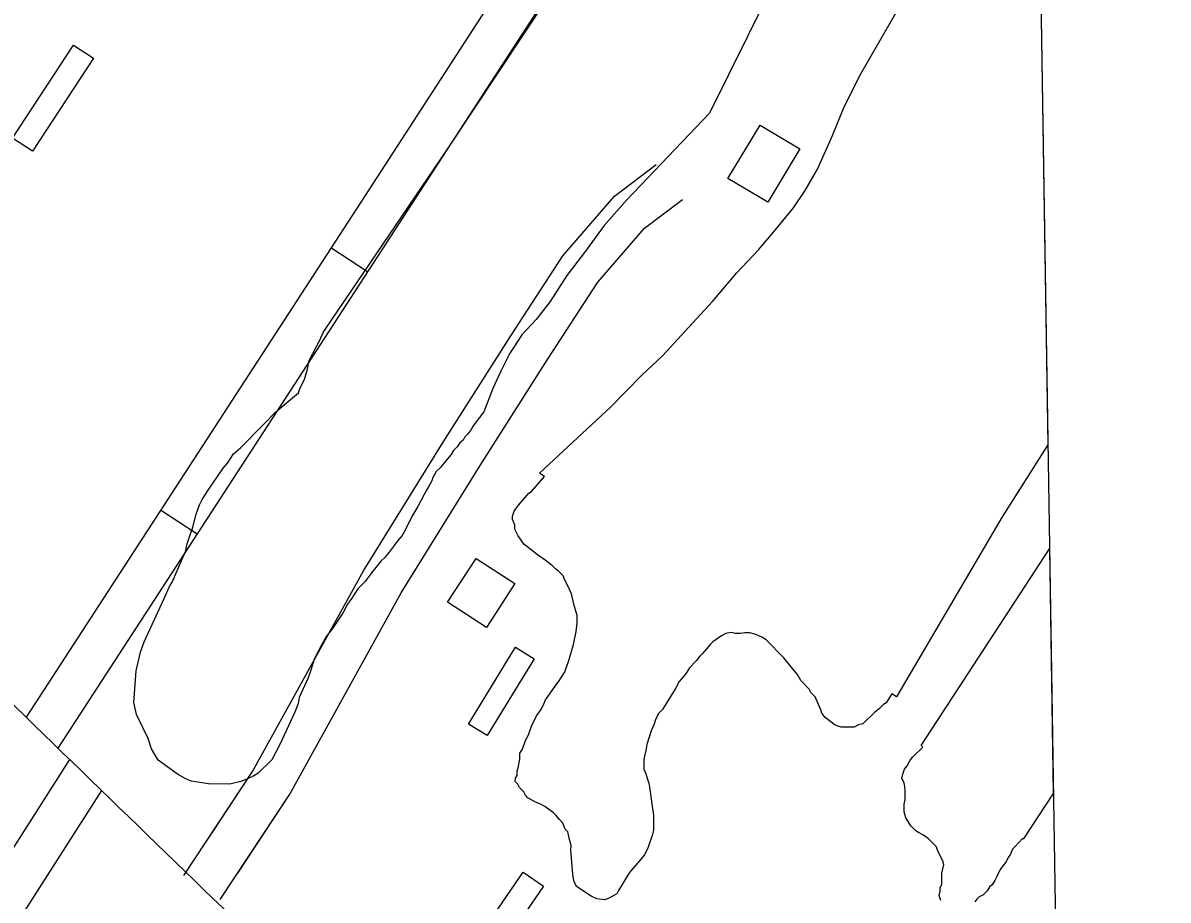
# Model space of a CAD drawing. Extents: x 3823584 to 3861785, y 301729 to 327625.
# Drawn here: x 3858898 to 3859686, y 312550 to 313153 of the extents above; entities that cross this region are included whole.
import ezdxf

# ---------------------------------------------------------------- set-up
doc = ezdxf.new("R2010")
doc.units = 0
for name, color, linetype in [('V-BLDG-OTLN', 7, 'Continuous'), ('V-GRID-FRAM', 7, 'Continuous'), ('V-ROAD-CNTR', 7, 'Continuous'), ('V-SITE-VEGE', 7, 'Continuous')]:
    doc.layers.add(name, color=color, linetype=linetype)

msp = doc.modelspace()

# ---------------------------------------------------------------- linework, layer by layer
at = {"layer": 'V-BLDG-OTLN'}
for points in [[(3858946.73, 313128.91), (3858904.81, 313065.05), (3858891.13, 313074.03), (3858933.06, 313137.89)], [(3859432.33, 313066.58), (3859410.28, 313029.85), (3859382.94, 313046.27), (3859405, 313082.99)], [(3859190.2, 312754.71), (3859209.81, 312784.89), (3859236.49, 312767.55), (3859216.87, 312737.37)], [(3859204.53, 312670.97), (3859236.97, 312723.78), (3859249.77, 312715.92), (3859217.33, 312663.11)], [(3859197.74, 312504.25), (3859242.25, 312569.13), (3859256.25, 312559.53), (3859211.74, 312494.65)]]:
    msp.add_lwpolyline(points, close=True, dxfattribs=at)
at = {"layer": 'V-GRID-FRAM'}
msp.add_lwpolyline([(3827552.18, 325335.99), (3859397.29, 325827), (3859685.54, 307646.85), (3827824.57, 307155.59), (3827552.18, 325335.99)], dxfattribs=at)
at = {"layer": 'V-ROAD-CNTR'}
for p, q in [((3859135.2, 312982.14), (3859110.04, 312998.49)), ((3859017.95, 312801.66), (3858992.79, 312818.01))]:
    msp.add_line(p, q, dxfattribs=at)
for points in [[(3859585.69, 313732.19), (3859133.49, 313034.57), (3858900.39, 312675.77)], [(3859586.57, 313676.92), (3858922.3, 312654.43)], [(3859008.81, 312566.77), (3859056.17, 312638.28), (3859132.4, 312776.35), (3859187.1, 312864.8), (3859233.64, 312937.99), (3859269.48, 312993.04), (3859305, 313034.16), (3859333.49, 313055.76)], [(3859028.27, 312596.14), (3859056.17, 312638.28), (3859132.4, 312776.35), (3859187.1, 312864.8), (3859233.64, 312937.99), (3859269.48, 312993.04), (3859305, 313034.16), (3859333.49, 313055.76)], [(3859033.82, 312550.21), (3859081.85, 312622.72), (3859158.3, 312761.2), (3859212.52, 312848.86), (3859258.87, 312921.76), (3859293.51, 312974.97), (3859325.64, 313012.16), (3859351.61, 313031.85)], [(3859045.91, 312568.46), (3859081.85, 312622.72), (3859158.3, 312761.2), (3859212.52, 312848.86), (3859258.87, 312921.76), (3859293.51, 312974.97), (3859325.64, 313012.16), (3859351.61, 313031.85)], [(3858930.25, 312646.69), (3858861.3, 312538.64), (3858422.97, 311864.09), (3858267.15, 311629.12)], [(3858952.21, 312625.33), (3858886.52, 312522.4), (3858448.05, 311847.62), (3858289.27, 311608.2)]]:
    msp.add_lwpolyline(points, dxfattribs=at)
msp.add_spline([(3854116.13, 316942.4), (3854169.42, 316931.52), (3854298.84, 316901.82), (3854437.58, 316854.58), (3854560.47, 316798.18), (3854671.19, 316730.15), (3854747.11, 316675.95), (3854806.61, 316630.04), (3854875.81, 316567.34), (3854972.81, 316478.01), (3855148.5, 316306.83), (3855485, 315981.59), (3856075.1, 315410.1), (3856623.47, 314884.78), (3857154.48, 314370.37), (3857470.65, 314060.55), (3857747.38, 313795.59), (3858247.58, 313313.32), (3858629.53, 312940.33), (3859041.83, 312538.5), (3859429.79, 312165.72), (3859613.32, 311989.18)], degree=3, dxfattribs=at)
at = {"layer": 'V-SITE-VEGE'}
for p, q in [((3859595.84, 313304.28), (3859602.83, 312863.08)), ((3859443.61, 313239.77), (3859370.29, 313091.21)), ((3859474.52, 313118.68), (3859536.28, 313226.1)), ((3859190.25, 313066.38), (3859274.11, 313193.23)), ((3859462.91, 313095.52), (3859474.52, 313118.68)), ((3859454.92, 313075.91), (3859462.91, 313095.52)), ((3859370.29, 313091.21), (3859313.48, 313031.54)), ((3859444.51, 313052.73), (3859454.92, 313075.91)), ((3859106, 312942.42), (3859190.25, 313066.38)), ((3859435.98, 313037.9), (3859444.51, 313052.73)), ((3859428.08, 313026.05), (3859435.98, 313037.9)), ((3859313.48, 313031.54), (3859297.75, 313013.8)), ((3859415.36, 313010.66), (3859428.08, 313026.05)), ((3859297.75, 313013.8), (3859284.4, 312995.43)), ((3859403.86, 312997.06), (3859415.36, 313010.66)), ((3859284.4, 312995.43), (3859272.27, 312979.45)), ((3859388.75, 312981.11), (3859403.86, 312997.06)), ((3859272.27, 312979.45), (3859260.72, 312961.67)), ((3859372.4, 312961.59), (3859388.75, 312981.11)), ((3859260.72, 312961.67), (3859251.02, 312949.23)), ((3859356.07, 312943.86), (3859372.4, 312961.59)), ((3859251.02, 312949.23), (3859241.35, 312938.6)), ((3859102.27, 312935.02), (3859104.68, 312940.29)), ((3859104.68, 312940.29), (3859106, 312942.42)), ((3859241.35, 312938.6), (3859232.84, 312925.55)), ((3859337.93, 312924.35), (3859356.07, 312943.86)), ((3859095.04, 312920.98), (3859102.27, 312935.02)), ((3859232.84, 312925.55), (3859226.73, 312913.68)), ((3859323.45, 312910.78), (3859337.93, 312924.35)), ((3859091.95, 312908.07), (3859093.8, 312915.11)), ((3859093.8, 312915.11), (3859095.04, 312920.98)), ((3859088.94, 312902.22), (3859091.95, 312908.07)), ((3859226.73, 312913.68), (3859221.22, 312901.8)), ((3859302.29, 312888.93), (3859323.45, 312910.78)), ((3859076.43, 312889.42), (3859087.72, 312898.7)), ((3859087.72, 312898.7), (3859088.94, 312902.22)), ((3859221.22, 312901.8), (3859215.06, 312885.74)), ((3859063.93, 312877.2), (3859071.68, 312885.35)), ((3859071.68, 312885.35), (3859076.43, 312889.42)), ((3859215.06, 312885.74), (3859209.18, 312877.84)), ((3859253.4, 312843.5), (3859302.29, 312888.93)), ((3859047.85, 312860.91), (3859063.93, 312877.2)), ((3859207.51, 312875.53), (3859206.3, 312873.19)), ((3859209.18, 312877.84), (3859207.51, 312875.53)), ((3859202.13, 312868.53), (3859200.93, 312866.19)), ((3859203.92, 312870.28), (3859202.13, 312868.53)), ((3859206.3, 312873.19), (3859203.92, 312870.28)), ((3859043.09, 312856.85), (3859047.85, 312860.91)), ((3859194.37, 312859.21), (3859192.57, 312856.29)), ((3859196.75, 312861.54), (3859194.37, 312859.21)), ((3859198.55, 312864.46), (3859196.75, 312861.54)), ((3859200.93, 312866.19), (3859198.55, 312864.46)), ((3859602.83, 312863.08), (3859571.37, 312813.6)), ((3859038.9, 312850.42), (3859043.09, 312856.85)), ((3859192.57, 312856.29), (3859186.6, 312849.29)), ((3859025.73, 312831.74), (3859035.92, 312846.93)), ((3859035.92, 312846.93), (3859038.9, 312850.42)), ((3859182.43, 312844.64), (3859180.03, 312840.54)), ((3859185.41, 312847.54), (3859182.43, 312844.64)), ((3859186.6, 312849.29), (3859185.41, 312847.54)), ((3859256.85, 312841.34), (3859253.4, 312843.5)), ((3859179.41, 312838.2), (3859177.01, 312834.1)), ((3859180.03, 312840.54), (3859179.41, 312838.2)), ((3859247.9, 312830.85), (3859256.85, 312841.34)), ((3859021.54, 312825.32), (3859025.73, 312831.74)), ((3859174.01, 312828.84), (3859169.79, 312820.65)), ((3859175.81, 312831.76), (3859174.01, 312828.84)), ((3859177.01, 312834.1), (3859175.81, 312831.76)), ((3859241.95, 312825.03), (3859246.13, 312829.69)), ((3859246.13, 312829.69), (3859247.9, 312830.85)), ((3859017.31, 312815.36), (3859019.73, 312821.81)), ((3859019.73, 312821.81), (3859021.54, 312825.32)), ((3859169.79, 312820.65), (3859165.59, 312813.64)), ((3859235.98, 312817.45), (3859238.97, 312821.54)), ((3859238.97, 312821.54), (3859241.95, 312825.03)), ((3859014.84, 312805.39), (3859017.31, 312815.36)), ((3859165.59, 312813.64), (3859161.37, 312804.86)), ((3859234.73, 312811.58), (3859234.76, 312813.93)), ((3859234.76, 312813.93), (3859235.98, 312817.45)), ((3859571.37, 312813.6), (3859498.89, 312689.61)), ((3859013.62, 312802.46), (3859014.84, 312805.39)), ((3859161.37, 312804.86), (3859158.97, 312800.77)), ((3859236.46, 312808.03), (3859234.73, 312811.58)), ((3859236.42, 312805.09), (3859236.46, 312808.03)), ((3859238.72, 312800.35), (3859236.42, 312805.09)), ((3859011.18, 312794.84), (3859013.62, 312802.46)), ((3859155.99, 312797.27), (3859153.59, 312793.77)), ((3859158.97, 312800.77), (3859155.99, 312797.27)), ((3859242.77, 312794.42), (3859238.72, 312800.35)), ((3859000.87, 312768.47), (3859009.94, 312789.55)), ((3859009.94, 312789.55), (3859011.18, 312794.84)), ((3859150.01, 312789.1), (3859147.02, 312785.61)), ((3859153.59, 312793.77), (3859150.01, 312789.1)), ((3859244.52, 312793.22), (3859242.77, 312794.42)), ((3859252.11, 312787.25), (3859244.52, 312793.22)), ((3859587.36, 312765.91), (3859603.97, 312791.58)), ((3859603.97, 312791.58), (3859606.64, 312623.21)), ((3859144.64, 312783.28), (3859138.07, 312775.12)), ((3859147.02, 312785.61), (3859144.64, 312783.28)), ((3859257.36, 312783.66), (3859252.11, 312787.25)), ((3859262.02, 312780.07), (3859257.36, 312783.66)), ((3859138.07, 312775.12), (3859133.29, 312768.7)), ((3859264.35, 312777.69), (3859262.02, 312780.07)), ((3859266.69, 312775.9), (3859264.35, 312777.69)), ((3859269.6, 312772.92), (3859266.69, 312775.9)), ((3859270.74, 312769.97), (3859269.6, 312772.92)), ((3858995.45, 312757.35), (3858999.07, 312765.55)), ((3858999.07, 312765.55), (3859000.87, 312768.47)), ((3859133.29, 312768.7), (3859128.53, 312764.04)), ((3859272.47, 312767), (3859270.74, 312769.97)), ((3859275.33, 312760.49), (3859272.47, 312767)), ((3859515.72, 312656.19), (3859587.36, 312765.91)), ((3858981.56, 312727.5), (3858995.45, 312757.35)), ((3859124.33, 312757.62), (3859121.34, 312753.54)), ((3859128.53, 312764.04), (3859124.33, 312757.62)), ((3859277.02, 312753.41), (3859275.33, 312760.49)), ((3859121.34, 312753.54), (3859118.33, 312747.69)), ((3859279.28, 312745.74), (3859277.02, 312753.41)), ((3859118.33, 312747.69), (3859111.14, 312736.59)), ((3859279.22, 312740.44), (3859279.28, 312745.74)), ((3859111.14, 312736.59), (3859106.96, 312731.34)), ((3859276.7, 312725.76), (3859278.56, 312734.56)), ((3859278.56, 312734.56), (3859279.22, 312740.44)), ((3859381.54, 312733.36), (3859378.58, 312731.63)), ((3859385.08, 312733.91), (3859381.54, 312733.36)), ((3859388.01, 312733.29), (3859385.08, 312733.91)), ((3859391.54, 312733.25), (3859388.01, 312733.29)), ((3859394.49, 312733.8), (3859391.54, 312733.25)), ((3859398.02, 312733.76), (3859394.49, 312733.8)), ((3859402.13, 312732.54), (3859398.02, 312733.76)), ((3858979.13, 312720.47), (3858981.56, 312727.5)), ((3859103.96, 312726.08), (3859098.54, 312715.55)), ((3859106.96, 312731.34), (3859103.96, 312726.08)), ((3859273.62, 312714.61), (3859276.7, 312725.76)), ((3859370.86, 312725.84), (3859365.49, 312719.43)), ((3859372.65, 312727.58), (3859370.86, 312725.84)), ((3859378.58, 312731.63), (3859372.65, 312727.58)), ((3859406.23, 312730.72), (3859402.13, 312732.54)), ((3859409.15, 312728.92), (3859406.23, 312730.72)), ((3859421.36, 312716.42), (3859409.15, 312728.92)), ((3858976.03, 312707.56), (3858979.13, 312720.47)), ((3859363.7, 312717.68), (3859361.32, 312714.77)), ((3859365.49, 312719.43), (3859363.7, 312717.68)), ((3859098.54, 312715.55), (3859096.09, 312707.92)), ((3859271.8, 312709.34), (3859273.62, 312714.61)), ((3859361.32, 312714.77), (3859356.55, 312709.53)), ((3859428.33, 312708.1), (3859421.36, 312716.42)), ((3858974.64, 312688.74), (3858976.03, 312707.56)), ((3859094.27, 312702.65), (3859088.23, 312689.18)), ((3859096.09, 312707.92), (3859094.27, 312702.65)), ((3859266.39, 312699.98), (3859270.59, 312706.41)), ((3859270.59, 312706.41), (3859271.8, 312709.34)), ((3859352.36, 312703.69), (3859349.38, 312700.19)), ((3859354.15, 312706.02), (3859352.36, 312703.69)), ((3859356.55, 312709.53), (3859354.15, 312706.02)), ((3859430.65, 312705.13), (3859428.33, 312708.1)), ((3859432.95, 312700.99), (3859430.65, 312705.13)), ((3859261.01, 312692.39), (3859264.6, 312697.65)), ((3859264.6, 312697.65), (3859266.39, 312699.98)), ((3859346.97, 312695.51), (3859337.97, 312680.91)), ((3859349.38, 312700.19), (3859346.97, 312695.51)), ((3859438.77, 312695.04), (3859432.95, 312700.99)), ((3859439.92, 312692.67), (3859438.77, 312695.04)), ((3858974.6, 312685.8), (3858974.64, 312688.74)), ((3859088.23, 312689.18), (3859087.59, 312685.07)), ((3859256.21, 312684.21), (3859257.42, 312687.73)), ((3859257.42, 312687.73), (3859261.01, 312692.39)), ((3859442.83, 312689.69), (3859439.92, 312692.67)), ((3859446.85, 312680.82), (3859442.83, 312689.69)), ((3859492.83, 312687.34), (3859491.63, 312685.59)), ((3859495.56, 312691.7), (3859492.83, 312687.34)), ((3859498.89, 312689.61), (3859495.56, 312691.7)), ((3858976.27, 312677.54), (3858974.6, 312685.8)), ((3859085.17, 312679.22), (3859074.9, 312656.97)), ((3859087.59, 312685.07), (3859085.17, 312679.22)), ((3859251.41, 312676.61), (3859254.4, 312680.7)), ((3859254.4, 312680.7), (3859256.21, 312684.21)), ((3859337.97, 312680.91), (3859334.99, 312678)), ((3859447.4, 312678.45), (3859446.85, 312680.82)), ((3859449.72, 312675.49), (3859447.4, 312678.45)), ((3859483.9, 312679.21), (3859475.57, 312671.07)), ((3859486.87, 312681.53), (3859483.9, 312679.21)), ((3859489.85, 312684.43), (3859486.87, 312681.53)), ((3859491.63, 312685.59), (3859489.85, 312684.43)), ((3858984.32, 312660.97), (3858976.27, 312677.54)), ((3859247.8, 312669.59), (3859251.41, 312676.61)), ((3859331.96, 312670.38), (3859330.15, 312666.28)), ((3859333.18, 312673.9), (3859331.96, 312670.38)), ((3859334.99, 312678), (3859333.18, 312673.9)), ((3859456.73, 312670.11), (3859449.72, 312675.49)), ((3859472.62, 312670.51), (3859469.66, 312668.78)), ((3859475.57, 312671.07), (3859472.62, 312670.51)), ((3859243.55, 312659.05), (3859245.97, 312664.32)), ((3859245.97, 312664.32), (3859247.8, 312669.59)), ((3859330.15, 312666.28), (3859327.1, 312656.9)), ((3859460.83, 312668.88), (3859456.73, 312670.11)), ((3859469.66, 312668.78), (3859460.83, 312668.88)), ((3858986.59, 312653.88), (3858984.32, 312660.97)), ((3859074.9, 312656.97), (3859069.48, 312646.44)), ((3859241.73, 312653.78), (3859243.55, 312659.05)), ((3859327.1, 312656.9), (3859326.46, 312652.79)), ((3859509.8, 312648.09), (3859516.94, 312655.07)), ((3859516.94, 312655.07), (3859515.72, 312656.19)), ((3858991.21, 312646.17), (3858986.59, 312653.88)), ((3859238.63, 312640.86), (3859239.88, 312646.73)), ((3859239.88, 312646.73), (3859239.93, 312650.85)), ((3859239.93, 312650.85), (3859241.73, 312653.78)), ((3859325.21, 312646.92), (3859325.13, 312639.86)), ((3859326.46, 312652.79), (3859325.21, 312646.92)), ((3859508, 312645.76), (3859509.8, 312648.09)), ((3859004.64, 312636.6), (3858991.21, 312646.17)), ((3859069.48, 312646.44), (3859059.96, 312637.14)), ((3859238.02, 312638.52), (3859238.63, 312640.86)), ((3859325.13, 312639.86), (3859326.28, 312637.49)), ((3859503.19, 312636.4), (3859504.4, 312639.91)), ((3859504.4, 312639.91), (3859506.2, 312642.25)), ((3859506.2, 312642.25), (3859508, 312645.76)), ((3859009.9, 312633.6), (3859004.64, 312636.6)), ((3859013.99, 312631.78), (3859009.9, 312633.6)), ((3859025.74, 312629.88), (3859013.99, 312631.78)), ((3859048.12, 312631.39), (3859040.45, 312629.71)), ((3859052.26, 312633.1), (3859048.12, 312631.39)), ((3859057, 312635.4), (3859052.26, 312633.1)), ((3859059.96, 312637.14), (3859057, 312635.4)), ((3859236.76, 312631.47), (3859236.79, 312633.82)), ((3859238.5, 312629.68), (3859236.76, 312631.47)), ((3859236.79, 312633.82), (3859237.98, 312635.58)), ((3859237.98, 312635.58), (3859238.02, 312638.52)), ((3859326.28, 312637.49), (3859328.56, 312630.4)), ((3859502.56, 312633.46), (3859503.19, 312636.4)), ((3859503.72, 312631.68), (3859502.56, 312633.46)), ((3859504.28, 312629.32), (3859503.72, 312631.68)), ((3859040.45, 312629.71), (3859025.74, 312629.88)), ((3859239.65, 312627.32), (3859238.5, 312629.68)), ((3859242.56, 312624.34), (3859239.65, 312627.32)), ((3859243.71, 312621.97), (3859242.56, 312624.34)), ((3859328.56, 312630.4), (3859329.11, 312627.45)), ((3859329.11, 312627.45), (3859331.83, 312608)), ((3859504.83, 312625.78), (3859504.28, 312629.32)), ((3859504.75, 312618.72), (3859504.83, 312625.78)), ((3859606.64, 312623.21), (3859585.9, 312591.77)), ((3859245.46, 312620.19), (3859243.71, 312621.97)), ((3859250.72, 312617.18), (3859245.46, 312620.19)), ((3859253.65, 312615.97), (3859250.72, 312617.18)), ((3859257.16, 312614.16), (3859253.65, 312615.97)), ((3859504.06, 312610.49), (3859504.12, 312615.79)), ((3859504.12, 312615.79), (3859504.75, 312618.72)), ((3859262.99, 312609.98), (3859257.16, 312614.16)), ((3859264.74, 312608.19), (3859262.99, 312609.98)), ((3859267.06, 312605.22), (3859264.74, 312608.19)), ((3859331.83, 312608), (3859331.71, 312598)), ((3859505.19, 312606.36), (3859504.06, 312610.49)), ((3859269.38, 312602.84), (3859267.06, 312605.22)), ((3859271.1, 312598.7), (3859269.38, 312602.84)), ((3859506.93, 312603.98), (3859505.19, 312606.36)), ((3859508.66, 312601.02), (3859506.93, 312603.98)), ((3859512.15, 312597.45), (3859508.66, 312601.02)), ((3859272.85, 312596.92), (3859271.1, 312598.7)), ((3859273.96, 312591.61), (3859272.85, 312596.92)), ((3859275.09, 312587.47), (3859273.96, 312591.61)), ((3859331.09, 312595.06), (3859328.04, 312586.27)), ((3859331.71, 312598), (3859331.09, 312595.06)), ((3859513.9, 312596.25), (3859512.15, 312597.45)), ((3859517.41, 312594.45), (3859513.9, 312596.25)), ((3859520.92, 312592.05), (3859517.41, 312594.45)), ((3859526.15, 312586.69), (3859520.92, 312592.05)), ((3859585.41, 312592.23), (3859580.29, 312586.65)), ((3859585.9, 312591.77), (3859585.41, 312592.23)), ((3859275.05, 312583.94), (3859275.09, 312587.47)), ((3859276.07, 312570.4), (3859275.05, 312583.94)), ((3859328.04, 312586.27), (3859325.63, 312581)), ((3859527.29, 312583.74), (3859526.15, 312586.69)), ((3859530.74, 312576.64), (3859527.29, 312583.74)), ((3859578.51, 312584.91), (3859577.29, 312581.39)), ((3859580.29, 312586.65), (3859578.51, 312584.91)), ((3859325.63, 312581), (3859320.85, 312575.17)), ((3859531.3, 312574.27), (3859530.74, 312576.64)), ((3859574.28, 312576.13), (3859572.5, 312574.39)), ((3859575.49, 312579.06), (3859574.28, 312576.13)), ((3859577.29, 312581.39), (3859575.49, 312579.06)), ((3859276.6, 312565.68), (3859276.07, 312570.4)), ((3859314.88, 312568.18), (3859307.69, 312556.49)), ((3859316.08, 312569.93), (3859314.88, 312568.18)), ((3859320.85, 312575.17), (3859316.08, 312569.93)), ((3859529.96, 312560.76), (3859530.06, 312568.41)), ((3859530.06, 312568.41), (3859531.3, 312574.27)), ((3859570.1, 312570.88), (3859567.7, 312566.2)), ((3859572.5, 312574.39), (3859570.1, 312570.88)), ((3859277.16, 312562.73), (3859276.6, 312565.68)), ((3859278.88, 312559.18), (3859277.16, 312562.73)), ((3859528.76, 312558.41), (3859529.96, 312560.76)), ((3859564.69, 312560.35), (3859562.91, 312559.19)), ((3859566.48, 312563.27), (3859564.69, 312560.35)), ((3859567.7, 312566.2), (3859566.48, 312563.27)), ((3859288.81, 312552.59), (3859278.88, 312559.18)), ((3859292.91, 312550.78), (3859288.81, 312552.59)), ((3859306.48, 312554.15), (3859301.15, 312551.27)), ((3859307.69, 312556.49), (3859306.48, 312554.15)), ((3859528.11, 312553.13), (3859528.73, 312556.06)), ((3859529.25, 312549.58), (3859528.11, 312553.13)), ((3859528.73, 312556.06), (3859528.76, 312558.41)), ((3859555.76, 312552.22), (3859553.98, 312550.47)), ((3859558.13, 312553.36), (3859555.76, 312552.22)), ((3859561.11, 312556.27), (3859558.13, 312553.36)), ((3859562.91, 312559.19), (3859561.11, 312556.27)), ((3859298.2, 312550.13), (3859292.91, 312550.78)), ((3859301.15, 312551.27), (3859298.2, 312550.13)), ((3859553.98, 312550.47), (3859552.78, 312548.72))]:
    msp.add_line(p, q, dxfattribs=at)

doc.saveas('drawing.dxf')
